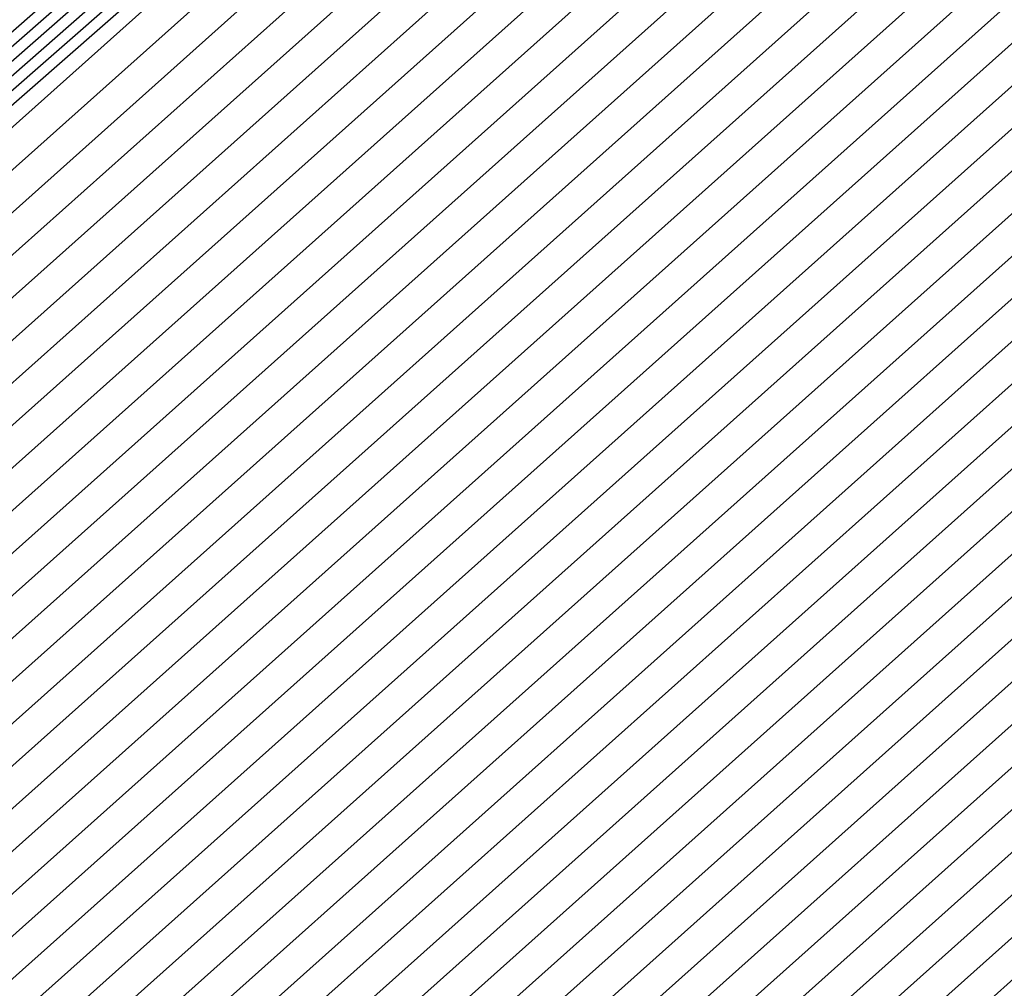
# Model space of a CAD drawing. Extents: x 3249832 to 3255657, y 13789405 to 13793316.
# Tile 898 of 1056: x 3253210.9247 to 3253210.9906, y 13791259.6079 to 13791259.6727. Entities that reach past the tile are written whole.
import ezdxf

# ---------------------------------------------------------------- set-up
doc = ezdxf.new("R2010")
doc.units = 0
doc.header["$LTSCALE"] = 100
doc.header["$MEASUREMENT"] = 0
for name, color, linetype in [('GRATIO_03231_CON', 1, 'CONTINUOUS'), ('GRATIO_0323_ICON', 1, 'CONTINUOUS'), ('TARGETS_EAST', 7, 'CONTINUOUS')]:
    doc.layers.add(name, color=color, linetype=linetype)

# ---------------------------------------------------------------- blocks, each defined once
blk = doc.blocks.new('Gratio_032316_contours')
at = {"layer": 'GRATIO_03231_CON', "color": 5, "linetype": 'Continuous', "flags": 128}
for points in [[(3253281.703867, 13791320.491041), (3253268.027588, 13791308.528072), (3253256.374954, 13791298.389654), (3253249.83265, 13791292.758707), (3253247.392273, 13791290.718163), (3253247.021649, 13791290.45095), (3253246.63032, 13791290.107823), (3253243.894709, 13791287.710827), (3253236.432955, 13791281.249833), (3253223.440304, 13791270.067378), (3253210.420408, 13791258.916665), (3253204.454031, 13791253.903573), (3253204.45403, 13791253.90357), (3253210.265496, 13791259.094286), (3253223.15342, 13791270.396274), (3253236.059978, 13791281.677323), (3253243.494674, 13791288.169109), (3253246.236293, 13791290.558915), (3253246.630942, 13791290.897916), (3253246.976878, 13791291.192818), (3253249.380962, 13791293.27243), (3253255.902209, 13791298.921086), (3253267.57241, 13791309.028745), (3253281.314456, 13791320.907856)], [(3253281.514374, 13791320.328701), (3253267.912464, 13791308.430798), (3253256.323186, 13791298.34753), (3253249.816433, 13791292.747232), (3253247.389307, 13791290.7178), (3253247.020703, 13791290.452026), (3253246.63065, 13791290.109934), (3253243.90369, 13791287.720489), (3253236.465497, 13791281.279891), (3253223.513867, 13791270.132741), (3253210.535079, 13791259.017233), (3253204.587539, 13791254.019969), (3253204.587538, 13791254.019968), (3253210.380657, 13791259.194295), (3253223.22789, 13791270.460601), (3253236.093697, 13791281.706031), (3253243.504926, 13791288.177315), (3253246.237927, 13791290.559532), (3253246.631434, 13791290.897348), (3253246.975681, 13791291.190435), (3253249.366914, 13791293.25849), (3253255.852885, 13791298.876217), (3253267.459724, 13791308.928789), (3253281.127076, 13791320.743256)], [(3253281.324881, 13791320.166363), (3253267.797344, 13791308.333522), (3253256.271417, 13791298.305406), (3253249.800217, 13791292.735756), (3253247.38634, 13791290.717438), (3253247.019758, 13791290.453103), (3253246.630979, 13791290.112045), (3253243.912671, 13791287.73015), (3253236.498039, 13791281.309949), (3253223.587429, 13791270.198103), (3253210.64975, 13791259.117804), (3253204.721046, 13791254.136365), (3253204.721046, 13791254.136365), (3253210.495817, 13791259.294303), (3253223.302356, 13791270.524924), (3253236.127417, 13791281.734739), (3253243.515178, 13791288.185521), (3253246.239562, 13791290.56015), (3253246.631926, 13791290.896781), (3253246.974483, 13791291.188052), (3253249.352866, 13791293.24455), (3253255.803561, 13791298.831348), (3253267.347038, 13791308.828835), (3253280.939697, 13791320.578654)], [(3253281.135387, 13791320.004024), (3253267.68222, 13791308.236247), (3253256.219649, 13791298.263283), (3253249.784, 13791292.72428), (3253247.383374, 13791290.717076), (3253247.018812, 13791290.454179), (3253246.631309, 13791290.114156), (3253243.921652, 13791287.739811), (3253236.530581, 13791281.340006), (3253223.660992, 13791270.263468), (3253210.76442, 13791259.218373), (3253204.854554, 13791254.25276), (3253204.854554, 13791254.252763), (3253210.610976, 13791259.394313), (3253223.376826, 13791270.589251), (3253236.161137, 13791281.763447), (3253243.52543, 13791288.193726), (3253246.241196, 13791290.560768), (3253246.632418, 13791290.896213), (3253246.973286, 13791291.185668), (3253249.338818, 13791293.230609), (3253255.754237, 13791298.786479), (3253267.234354, 13791308.728879), (3253280.752313, 13791320.414054)], [(3253267.451973, 13791308.041697), (3253256.116111, 13791298.179035), (3253249.751567, 13791292.701328), (3253247.377441, 13791290.716351), (3253247.016922, 13791290.456332), (3253246.631968, 13791290.118378), (3253243.939615, 13791287.759133), (3253236.595665, 13791281.400121), (3253223.808119, 13791270.394196), (3253210.993761, 13791259.419512), (3253205.121569, 13791254.485556), (3253205.12157, 13791254.485556), (3253210.841294, 13791259.59433), (3253223.525766, 13791270.717901), (3253236.228576, 13791281.820863), (3253243.545933, 13791288.210138), (3253246.244464, 13791290.562004), (3253246.633402, 13791290.895078), (3253246.970892, 13791291.180901), (3253249.310721, 13791293.202729), (3253255.655588, 13791298.696741), (3253267.008982, 13791308.528971)], [(3253267.336849, 13791307.944423), (3253256.064342, 13791298.136912), (3253249.73535, 13791292.689852), (3253247.374474, 13791290.715989), (3253247.015976, 13791290.457408), (3253246.632298, 13791290.120489), (3253243.948596, 13791287.768794), (3253236.628207, 13791281.430179), (3253223.881683, 13791270.459559), (3253211.108432, 13791259.520081), (3253205.255077, 13791254.601952), (3253205.255078, 13791254.601953), (3253210.956454, 13791259.694338), (3253223.600232, 13791270.782228), (3253236.262295, 13791281.84957), (3253243.556185, 13791288.218343), (3253246.246098, 13791290.562622), (3253246.633894, 13791290.89451), (3253246.969694, 13791291.178518), (3253249.296673, 13791293.188789), (3253255.606265, 13791298.651872), (3253266.896298, 13791308.429015)], [(3253267.221725, 13791307.847149), (3253256.012575, 13791298.094788), (3253249.719134, 13791292.678376), (3253247.371507, 13791290.715627), (3253247.015031, 13791290.458484), (3253246.632628, 13791290.1226), (3253243.957577, 13791287.778456), (3253236.66075, 13791281.460237), (3253223.955246, 13791270.524922), (3253211.223103, 13791259.62065), (3253205.388584, 13791254.718352), (3253205.388586, 13791254.718351), (3253211.071615, 13791259.794345), (3253223.674701, 13791270.846551), (3253236.296016, 13791281.878279), (3253243.566437, 13791288.226549), (3253246.247732, 13791290.56324), (3253246.634385, 13791290.893942), (3253246.968497, 13791291.176134), (3253249.282624, 13791293.174848), (3253255.55694, 13791298.607003), (3253266.783612, 13791308.329061)], [(3253267.106605, 13791307.749872), (3253255.960806, 13791298.052664), (3253249.702917, 13791292.6669), (3253247.368541, 13791290.715265), (3253247.014086, 13791290.459561), (3253246.632957, 13791290.124712), (3253243.966559, 13791287.788117), (3253236.693292, 13791281.490295), (3253224.02881, 13791270.590287), (3253211.337773, 13791259.72122), (3253205.522092, 13791254.834748), (3253205.522094, 13791254.834746), (3253211.186774, 13791259.894355), (3253223.749171, 13791270.910878), (3253236.329735, 13791281.906987), (3253243.576689, 13791288.234755), (3253246.249366, 13791290.563858), (3253246.634877, 13791290.893375), (3253246.9673, 13791291.173751), (3253249.268576, 13791293.160908), (3253255.507616, 13791298.562134), (3253266.670926, 13791308.229105)], [(3253266.876357, 13791307.555324), (3253255.857268, 13791297.968417), (3253249.670483, 13791292.643948), (3253247.362608, 13791290.71454), (3253247.012195, 13791290.461714), (3253246.633616, 13791290.128934), (3253243.984521, 13791287.807439), (3253236.758376, 13791281.55041), (3253224.175936, 13791270.721014), (3253211.567115, 13791259.922358), (3253205.789111, 13791255.067539), (3253205.78911, 13791255.067541), (3253211.417093, 13791260.094372), (3253223.898111, 13791271.039528), (3253236.397174, 13791281.964402), (3253243.597192, 13791288.251166), (3253246.252634, 13791290.565094), (3253246.635861, 13791290.892239), (3253246.964905, 13791291.168984), (3253249.240479, 13791293.133027), (3253255.408968, 13791298.472396), (3253266.445556, 13791308.029197)], [(3253266.761233, 13791307.458048), (3253255.8055, 13791297.926293), (3253249.654267, 13791292.632473), (3253247.359641, 13791290.714178), (3253247.011249, 13791290.46279), (3253246.633946, 13791290.131045), (3253243.993502, 13791287.8171), (3253236.790918, 13791281.580467), (3253224.2495, 13791270.786377), (3253211.681785, 13791260.022928), (3253205.922618, 13791255.183939), (3253205.922618, 13791255.183939), (3253211.532252, 13791260.19438), (3253223.972577, 13791271.103855), (3253236.430893, 13791281.993111), (3253243.607444, 13791288.259371), (3253246.254268, 13791290.565712), (3253246.636353, 13791290.891671), (3253246.963708, 13791291.166601), (3253249.226431, 13791293.119087), (3253255.359643, 13791298.427527), (3253266.33287, 13791307.929241)], [(3253266.64611, 13791307.360774), (3253255.753731, 13791297.884169), (3253249.63805, 13791292.620997), (3253247.356675, 13791290.713816), (3253247.010304, 13791290.463866), (3253246.634276, 13791290.133156), (3253244.002484, 13791287.826761), (3253236.82346, 13791281.610525), (3253224.323063, 13791270.85174), (3253211.796456, 13791260.123497), (3253206.056126, 13791255.300335), (3253206.056126, 13791255.300335), (3253211.647411, 13791260.294389), (3253224.047047, 13791271.168178), (3253236.464614, 13791282.021819), (3253243.617696, 13791288.267577), (3253246.255902, 13791290.566329), (3253246.636845, 13791290.891104), (3253246.962511, 13791291.164217), (3253249.212383, 13791293.105147), (3253255.310319, 13791298.382658), (3253266.220186, 13791307.829287)], [(3253266.530986, 13791307.263499), (3253255.701962, 13791297.842046), (3253249.621834, 13791292.609521), (3253247.353708, 13791290.713453), (3253247.009359, 13791290.464943), (3253246.634605, 13791290.135267), (3253244.011465, 13791287.836423), (3253236.856002, 13791281.640583), (3253224.396627, 13791270.917105), (3253211.911126, 13791260.224066), (3253206.189634, 13791255.416731), (3253206.189634, 13791255.416732), (3253211.762573, 13791260.394397), (3253224.121517, 13791271.232505), (3253236.498333, 13791282.050527), (3253243.627948, 13791288.275783), (3253246.257536, 13791290.566947), (3253246.637337, 13791290.890536), (3253246.961314, 13791291.161834), (3253249.198335, 13791293.091206), (3253255.260994, 13791298.337789), (3253266.1075, 13791307.729333)], [(3253266.300742, 13791307.068949), (3253255.598426, 13791297.757798), (3253249.5894, 13791292.586569), (3253247.347775, 13791290.712729), (3253247.007468, 13791290.467095), (3253246.635265, 13791290.139489), (3253244.029427, 13791287.855745), (3253236.921086, 13791281.700698), (3253224.543752, 13791271.047831), (3253212.140468, 13791260.425205), (3253206.456649, 13791255.649527), (3253206.45665, 13791255.649527), (3253211.992891, 13791260.594414), (3253224.270456, 13791271.361155), (3253236.565772, 13791282.107943), (3253243.648451, 13791288.292194), (3253246.260804, 13791290.568183), (3253246.638321, 13791290.889401), (3253246.958919, 13791291.157067), (3253249.170238, 13791293.063326), (3253255.162346, 13791298.248051), (3253265.88213, 13791307.529423)], [(3253266.185618, 13791306.971675), (3253255.546657, 13791297.715675), (3253249.573183, 13791292.575093), (3253247.344808, 13791290.712367), (3253247.006522, 13791290.468172), (3253246.635594, 13791290.141601), (3253244.038409, 13791287.865406), (3253236.953628, 13791281.730756), (3253224.617315, 13791271.113195), (3253212.255138, 13791260.525774), (3253206.590156, 13791255.765923), (3253206.590158, 13791255.765923), (3253212.10805, 13791260.694424), (3253224.344922, 13791271.425478), (3253236.599492, 13791282.136651), (3253243.658703, 13791288.3004), (3253246.262438, 13791290.568801), (3253246.638812, 13791290.888833), (3253246.957722, 13791291.154684), (3253249.15619, 13791293.049385), (3253255.113022, 13791298.203182), (3253265.769445, 13791307.429467)], [(3253266.070494, 13791306.874399), (3253255.494888, 13791297.673551), (3253249.556967, 13791292.563617), (3253247.341842, 13791290.712004), (3253247.005577, 13791290.469248), (3253246.635924, 13791290.143712), (3253244.04739, 13791287.875067), (3253236.98617, 13791281.760814), (3253224.690879, 13791271.178558), (3253212.369809, 13791260.626345), (3253206.723664, 13791255.882318), (3253206.723666, 13791255.88232), (3253212.22321, 13791260.794431), (3253224.419392, 13791271.489805), (3253236.633212, 13791282.165358), (3253243.668955, 13791288.308605), (3253246.264072, 13791290.569419), (3253246.639304, 13791290.888265), (3253246.956524, 13791291.1523), (3253249.142141, 13791293.035445), (3253255.063697, 13791298.158313), (3253265.656759, 13791307.329513)], [(3253265.955372, 13791306.777124), (3253255.44312, 13791297.631427), (3253249.54075, 13791292.552141), (3253247.338875, 13791290.711642), (3253247.004632, 13791290.470325), (3253246.636254, 13791290.145823), (3253244.056371, 13791287.884728), (3253237.018712, 13791281.790872), (3253224.764442, 13791271.243923), (3253212.48448, 13791260.726913), (3253206.857172, 13791255.998718), (3253206.857174, 13791255.998718), (3253212.338369, 13791260.894441), (3253224.493862, 13791271.554128), (3253236.666931, 13791282.194066), (3253243.679207, 13791288.316811), (3253246.265706, 13791290.570037), (3253246.639796, 13791290.887697), (3253246.955327, 13791291.149917), (3253249.128093, 13791293.021505), (3253255.014373, 13791298.113444), (3253265.544075, 13791307.229559)], [(3253265.725125, 13791306.582574), (3253255.339583, 13791297.54718), (3253249.508317, 13791292.52919), (3253247.332942, 13791290.710918), (3253247.002741, 13791290.472477), (3253246.636913, 13791290.150045), (3253244.074334, 13791287.904051), (3253237.083796, 13791281.850986), (3253224.911569, 13791271.374649), (3253212.713817, 13791260.928053), (3253207.124191, 13791256.23151), (3253207.12419, 13791256.231511), (3253212.568689, 13791261.094458), (3253224.642801, 13791271.682782), (3253236.73437, 13791282.251483), (3253243.69971, 13791288.333222), (3253246.268975, 13791290.571273), (3253246.64078, 13791290.886562), (3253246.952933, 13791291.14515), (3253249.099997, 13791292.993624), (3253254.915725, 13791298.023706), (3253265.318703, 13791307.029649)], [(3253265.610003, 13791306.4853), (3253255.287814, 13791297.505056), (3253249.4921, 13791292.517714), (3253247.329976, 13791290.710555), (3253247.001795, 13791290.473554), (3253246.637243, 13791290.152156), (3253244.083315, 13791287.913712), (3253237.116338, 13791281.881044), (3253224.985132, 13791271.440014), (3253212.828488, 13791261.028621), (3253207.257698, 13791256.34791), (3253207.257698, 13791256.347908), (3253212.683849, 13791261.194466), (3253224.717267, 13791271.747105), (3253236.76809, 13791282.28019), (3253243.709962, 13791288.341428), (3253246.270609, 13791290.571891), (3253246.641272, 13791290.885994), (3253246.951735, 13791291.142767), (3253249.085948, 13791292.979684), (3253254.8664, 13791297.978837), (3253265.206019, 13791306.929695)], [(3253265.494879, 13791306.388026), (3253255.236046, 13791297.462932), (3253249.475884, 13791292.506238), (3253247.327009, 13791290.710193), (3253247.00085, 13791290.47463), (3253246.637572, 13791290.154267), (3253244.092296, 13791287.923373), (3253237.14888, 13791281.911102), (3253225.058696, 13791271.505377), (3253212.943158, 13791261.12919), (3253207.391206, 13791256.464306), (3253207.391205, 13791256.464306), (3253212.799008, 13791261.294475), (3253224.791737, 13791271.811432), (3253236.80181, 13791282.308898), (3253243.720214, 13791288.349633), (3253246.272243, 13791290.572509), (3253246.641764, 13791290.885427), (3253246.950538, 13791291.140383), (3253249.0719, 13791292.965744), (3253254.817076, 13791297.933968), (3253265.093333, 13791306.829739)], [(3253265.379755, 13791306.290749), (3253255.184277, 13791297.420809), (3253249.459667, 13791292.494762), (3253247.324043, 13791290.709831), (3253246.999905, 13791290.475706), (3253246.637902, 13791290.156378), (3253244.101277, 13791287.933034), (3253237.181422, 13791281.94116), (3253225.132259, 13791271.570741), (3253213.057829, 13791261.229761), (3253207.524713, 13791256.580702), (3253207.524713, 13791256.580701), (3253212.914167, 13791261.394483), (3253224.866207, 13791271.875755), (3253236.83553, 13791282.337607), (3253243.730466, 13791288.357839), (3253246.273877, 13791290.573126), (3253246.642256, 13791290.884859), (3253246.949341, 13791291.138), (3253249.057852, 13791292.951803), (3253254.767752, 13791297.889098), (3253264.980647, 13791306.729784)], [(3253265.149509, 13791306.096201), (3253255.08074, 13791297.336561), (3253249.427234, 13791292.47181), (3253247.31811, 13791290.709106), (3253246.998014, 13791290.477859), (3253246.638561, 13791290.160601), (3253244.11924, 13791287.952356), (3253237.246506, 13791282.001275), (3253225.279384, 13791271.701467), (3253213.28717, 13791261.430898), (3253207.791729, 13791256.813497), (3253207.791729, 13791256.813496), (3253213.144488, 13791261.5945), (3253225.015147, 13791272.004405), (3253236.902969, 13791282.395022), (3253243.750969, 13791288.37425), (3253246.277145, 13791290.574362), (3253246.643239, 13791290.883724), (3253246.946946, 13791291.133233), (3253249.029755, 13791292.923923), (3253254.669103, 13791297.799361), (3253264.755277, 13791306.529875)], [(3253265.034385, 13791305.998925), (3253255.028971, 13791297.294438), (3253249.411017, 13791292.460334), (3253247.315143, 13791290.708744), (3253246.997068, 13791290.478935), (3253246.638891, 13791290.162712), (3253244.128221, 13791287.962018), (3253237.279049, 13791282.031333), (3253225.352948, 13791271.766832), (3253213.401841, 13791261.531469), (3253207.925236, 13791256.929893), (3253207.925237, 13791256.929894), (3253213.259647, 13791261.694508), (3253225.089613, 13791272.068732), (3253236.936688, 13791282.42373), (3253243.761221, 13791288.382456), (3253246.278779, 13791290.57498), (3253246.643731, 13791290.883156), (3253246.945749, 13791291.130849), (3253249.015707, 13791292.909983), (3253254.619779, 13791297.754491), (3253264.642591, 13791306.42992)], [(3253264.919264, 13791305.901651), (3253254.977202, 13791297.252314), (3253249.3948, 13791292.448858), (3253247.312176, 13791290.708382), (3253246.996123, 13791290.480012), (3253246.639221, 13791290.164823), (3253244.137203, 13791287.971679), (3253237.311591, 13791282.06139), (3253225.426511, 13791271.832195), (3253213.516511, 13791261.632038), (3253208.058744, 13791257.046289), (3253208.058745, 13791257.04629), (3253213.374806, 13791261.794518), (3253225.164083, 13791272.133057), (3253236.970408, 13791282.452439), (3253243.771473, 13791288.390661), (3253246.280413, 13791290.575598), (3253246.644223, 13791290.882588), (3253246.944552, 13791291.128466), (3253249.001658, 13791292.896042), (3253254.570455, 13791297.709622), (3253264.529907, 13791306.329965)], [(3253264.80414, 13791305.804376), (3253254.925434, 13791297.21019), (3253249.378584, 13791292.437382), (3253247.30921, 13791290.70802), (3253246.995178, 13791290.481088), (3253246.63955, 13791290.166934), (3253244.146184, 13791287.98134), (3253237.344133, 13791282.091448), (3253225.500075, 13791271.89756), (3253213.631182, 13791261.732606), (3253208.192251, 13791257.162689), (3253208.192253, 13791257.162687), (3253213.489966, 13791261.894525), (3253225.238552, 13791272.197382), (3253237.004128, 13791282.481146), (3253243.781725, 13791288.398867), (3253246.282047, 13791290.576216), (3253246.644715, 13791290.88202), (3253246.943355, 13791291.126083), (3253248.98761, 13791292.882102), (3253254.521131, 13791297.664754), (3253264.417221, 13791306.230011)], [(3253264.573894, 13791305.609826), (3253254.821897, 13791297.125943), (3253249.34615, 13791292.414431), (3253247.303277, 13791290.707295), (3253246.993287, 13791290.483241), (3253246.640209, 13791290.171156), (3253244.164146, 13791288.000663), (3253237.409217, 13791282.151563), (3253225.647202, 13791272.028285), (3253213.860523, 13791261.933746), (3253208.459267, 13791257.395481), (3253208.459267, 13791257.395482), (3253213.720284, 13791262.094543), (3253225.387492, 13791272.326032), (3253237.071567, 13791282.538562), (3253243.802228, 13791288.415278), (3253246.285315, 13791290.577452), (3253246.645699, 13791290.880885), (3253246.94096, 13791291.121316), (3253248.959514, 13791292.854222), (3253254.422482, 13791297.575015), (3253264.191851, 13791306.030101)], [(3253264.45877, 13791305.512552), (3253254.770128, 13791297.083819), (3253249.329934, 13791292.402955), (3253247.30031, 13791290.706933), (3253246.992341, 13791290.484317), (3253246.640539, 13791290.173268), (3253244.173127, 13791288.010324), (3253237.441759, 13791282.181621), (3253225.720765, 13791272.09365), (3253213.975194, 13791262.034314), (3253208.592778, 13791257.51188), (3253208.592775, 13791257.511878), (3253213.835445, 13791262.194552), (3253225.461958, 13791272.390357), (3253237.105286, 13791282.56727), (3253243.81248, 13791288.423484), (3253246.286949, 13791290.57807), (3253246.646191, 13791290.880317), (3253246.939763, 13791291.118932), (3253248.945465, 13791292.840281), (3253254.373158, 13791297.530146), (3253264.079166, 13791305.930146)], [(3253264.343648, 13791305.415276), (3253254.71836, 13791297.041695), (3253249.313717, 13791292.391479), (3253247.297344, 13791290.706571), (3253246.991396, 13791290.485394), (3253246.640869, 13791290.175379), (3253244.182109, 13791288.019985), (3253237.474301, 13791282.211679), (3253225.794328, 13791272.159013), (3253214.089865, 13791262.134885), (3253208.726286, 13791257.628276), (3253208.726283, 13791257.628275), (3253213.950605, 13791262.29456), (3253225.536428, 13791272.454682), (3253237.139007, 13791282.595978), (3253243.822732, 13791288.43169), (3253246.288583, 13791290.578688), (3253246.646683, 13791290.87975), (3253246.938566, 13791291.116549), (3253248.931417, 13791292.826341), (3253254.323834, 13791297.485277), (3253263.96648, 13791305.830192)], [(3253264.228524, 13791305.318001), (3253254.666591, 13791296.999572), (3253249.2975, 13791292.380003), (3253247.294377, 13791290.706208), (3253246.990451, 13791290.48647), (3253246.641198, 13791290.17749), (3253244.19109, 13791288.029646), (3253237.506843, 13791282.241737), (3253225.867892, 13791272.224376), (3253214.204535, 13791262.235454), (3253208.859793, 13791257.744672), (3253208.859791, 13791257.744673), (3253214.065764, 13791262.394569), (3253225.610898, 13791272.519009), (3253237.172726, 13791282.624686), (3253243.832984, 13791288.439895), (3253246.290217, 13791290.579306), (3253246.647175, 13791290.879182), (3253246.937368, 13791291.114165), (3253248.917369, 13791292.812401), (3253254.27451, 13791297.440408), (3253263.853796, 13791305.730237)], [(3253263.998279, 13791305.123451), (3253254.563054, 13791296.915324), (3253249.265067, 13791292.357051), (3253247.288444, 13791290.705484), (3253246.98856, 13791290.488623), (3253246.641858, 13791290.181712), (3253244.209052, 13791288.048968), (3253237.571927, 13791282.301851), (3253226.015019, 13791272.355104), (3253214.433876, 13791262.436593), (3253209.126809, 13791257.977468), (3253209.126807, 13791257.977466), (3253214.296083, 13791262.594587), (3253225.759837, 13791272.647659), (3253237.240165, 13791282.682102), (3253243.853487, 13791288.456307), (3253246.293485, 13791290.580541), (3253246.648158, 13791290.878047), (3253246.934974, 13791291.109399), (3253248.889272, 13791292.78452), (3253254.175861, 13791297.35067), (3253263.628424, 13791305.530326)], [(3253263.883155, 13791305.026177), (3253254.511285, 13791296.873201), (3253249.24885, 13791292.345575), (3253247.285477, 13791290.705122), (3253246.987614, 13791290.489699), (3253246.642187, 13791290.183823), (3253244.218034, 13791288.05863), (3253237.60447, 13791282.331909), (3253226.08858, 13791272.420468), (3253214.548547, 13791262.537162), (3253209.260316, 13791258.093864), (3253209.260315, 13791258.093863), (3253214.411242, 13791262.694594), (3253225.834303, 13791272.711984), (3253237.273884, 13791282.71081), (3253243.863739, 13791288.464512), (3253246.295119, 13791290.581159), (3253246.64865, 13791290.877479), (3253246.933777, 13791291.107015), (3253248.875224, 13791292.77058), (3253254.126537, 13791297.305801), (3253263.51574, 13791305.430372)], [(3253263.768031, 13791304.928903), (3253254.459517, 13791296.831077), (3253249.232634, 13791292.334099), (3253247.282511, 13791290.704759), (3253246.986669, 13791290.490776), (3253246.642517, 13791290.185934), (3253244.227015, 13791288.068291), (3253237.637011, 13791282.361967), (3253226.162144, 13791272.485831), (3253214.663218, 13791262.637731), (3253209.393824, 13791258.21026), (3253209.393823, 13791258.210261), (3253214.526403, 13791262.794604), (3253225.908773, 13791272.776309), (3253237.307605, 13791282.739518), (3253243.873991, 13791288.472718), (3253246.296754, 13791290.581777), (3253246.649142, 13791290.876911), (3253246.932579, 13791291.104632), (3253248.861175, 13791292.756639), (3253254.077212, 13791297.260932), (3253263.403054, 13791305.330417)], [(3253263.652909, 13791304.831626), (3253254.407748, 13791296.788953), (3253249.216417, 13791292.322623), (3253247.279544, 13791290.704397), (3253246.985724, 13791290.491852), (3253246.642847, 13791290.188045), (3253244.235996, 13791288.077952), (3253237.669553, 13791282.392025), (3253226.235707, 13791272.551194), (3253214.777888, 13791262.738301), (3253209.527331, 13791258.326659), (3253209.527331, 13791258.326658), (3253214.641562, 13791262.894612), (3253225.983243, 13791272.840634), (3253237.341324, 13791282.768226), (3253243.884243, 13791288.480923), (3253246.298388, 13791290.582395), (3253246.649634, 13791290.876343), (3253246.931382, 13791291.102248), (3253248.847127, 13791292.742699), (3253254.027888, 13791297.216063), (3253263.290368, 13791305.230462)], [(3253226.382834, 13791272.681922), (3253215.00723, 13791262.939439), (3253209.794347, 13791258.559451), (3253209.794347, 13791258.559452), (3253214.871881, 13791263.094629), (3253226.132183, 13791272.969284)], [(3253226.456398, 13791272.747287), (3253215.1219, 13791263.040009), (3253209.927854, 13791258.675849), (3253209.927855, 13791258.675849), (3253214.98704, 13791263.194638), (3253226.206649, 13791273.03361)], [(3253226.529961, 13791272.81265), (3253215.236571, 13791263.140578), (3253210.061362, 13791258.792247), (3253210.061363, 13791258.792246), (3253215.102201, 13791263.294646), (3253226.281118, 13791273.097935)], [(3253226.603525, 13791272.878012), (3253215.351241, 13791263.241147), (3253210.194873, 13791258.908643), (3253210.194871, 13791258.908643), (3253215.217361, 13791263.394654), (3253226.355588, 13791273.16226)], [(3253226.750651, 13791273.00874), (3253215.580581, 13791263.442286), (3253210.461888, 13791259.141436), (3253210.461887, 13791259.141437), (3253215.447679, 13791263.594671), (3253226.504528, 13791273.29091)], [(3253226.824215, 13791273.074105), (3253215.695251, 13791263.542855), (3253210.595396, 13791259.257834), (3253210.595395, 13791259.257834), (3253215.562839, 13791263.69468), (3253226.578994, 13791273.355235)], [(3253226.897776, 13791273.139468), (3253215.809922, 13791263.643426), (3253210.728904, 13791259.37423), (3253210.728903, 13791259.374231), (3253215.677998, 13791263.794688), (3253226.653464, 13791273.41956)]]:
    blk.add_lwpolyline(points, dxfattribs=at)
at = {"layer": 'GRATIO_0323_ICON', "color": 7, "linetype": 'Continuous', "flags": 128}
for points in [[(3253280.945894, 13791319.841684), (3253267.567096, 13791308.138973), (3253256.16788, 13791298.221159), (3253249.767783, 13791292.712804), (3253247.380407, 13791290.716714), (3253247.017867, 13791290.455255), (3253246.631639, 13791290.116267), (3253243.930634, 13791287.749472), (3253236.563123, 13791281.370064), (3253223.734556, 13791270.328831), (3253210.879091, 13791259.318942), (3253204.988061, 13791254.36916), (3253204.988062, 13791254.369158), (3253210.726135, 13791259.49432), (3253223.451296, 13791270.653578), (3253236.194856, 13791281.792155), (3253243.535681, 13791288.201932), (3253246.24283, 13791290.561386), (3253246.63291, 13791290.895645), (3253246.972089, 13791291.183285), (3253249.324769, 13791293.216669), (3253255.704912, 13791298.74161), (3253267.121668, 13791308.628925), (3253280.564934, 13791320.249454)], [(3253266.991481, 13791307.652598), (3253255.909037, 13791298.01054), (3253249.6867, 13791292.655425), (3253247.365574, 13791290.714902), (3253247.01314, 13791290.460637), (3253246.633287, 13791290.126823), (3253243.97554, 13791287.797778), (3253236.725834, 13791281.520353), (3253224.102373, 13791270.655649), (3253211.452444, 13791259.821789), (3253205.655603, 13791254.951144), (3253205.655602, 13791254.951144), (3253211.301934, 13791259.994362), (3253223.823641, 13791270.975201), (3253236.363455, 13791281.935695), (3253243.58694, 13791288.24296), (3253246.251, 13791290.564476), (3253246.635369, 13791290.892807), (3253246.966103, 13791291.171368), (3253249.254528, 13791293.146968), (3253255.458291, 13791298.517265), (3253266.558242, 13791308.129151)], [(3253266.415864, 13791307.166223), (3253255.650194, 13791297.799922), (3253249.605617, 13791292.598045), (3253247.350742, 13791290.713091), (3253247.008413, 13791290.466019), (3253246.634935, 13791290.137378), (3253244.020446, 13791287.846084), (3253236.888544, 13791281.670641), (3253224.470188, 13791270.982468), (3253212.025797, 13791260.324637), (3253206.323141, 13791255.533131), (3253206.323142, 13791255.53313), (3253211.877732, 13791260.494407), (3253224.195986, 13791271.296828), (3253236.532053, 13791282.079234), (3253243.6382, 13791288.283988), (3253246.25917, 13791290.567565), (3253246.637829, 13791290.889968), (3253246.960116, 13791291.15945), (3253249.184286, 13791293.077266), (3253255.21167, 13791298.29292), (3253265.994814, 13791307.629377)], [(3253265.840248, 13791306.67985), (3253255.391351, 13791297.589303), (3253249.524534, 13791292.540666), (3253247.335909, 13791290.71128), (3253247.003686, 13791290.471401), (3253246.636583, 13791290.147934), (3253244.065352, 13791287.894389), (3253237.051254, 13791281.820929), (3253224.838006, 13791271.309286), (3253212.59915, 13791260.827482), (3253206.990679, 13791256.115114), (3253206.990682, 13791256.115115), (3253212.45353, 13791260.994449), (3253224.568332, 13791271.618455), (3253236.700651, 13791282.222775), (3253243.689459, 13791288.325016), (3253246.267341, 13791290.570655), (3253246.640288, 13791290.88713), (3253246.95413, 13791291.147533), (3253249.114045, 13791293.007565), (3253254.965049, 13791298.068575), (3253265.431389, 13791307.129603)], [(3253265.264633, 13791306.193475), (3253255.132509, 13791297.378685), (3253249.44345, 13791292.483286), (3253247.321076, 13791290.709469), (3253246.998959, 13791290.476783), (3253246.638232, 13791290.15849), (3253244.110259, 13791287.942695), (3253237.213964, 13791281.971218), (3253225.205823, 13791271.636104), (3253213.172499, 13791261.33033), (3253207.658221, 13791256.697101), (3253207.658221, 13791256.697099), (3253213.029327, 13791261.494493), (3253224.940677, 13791271.940082), (3253236.869249, 13791282.366314), (3253243.740718, 13791288.366045), (3253246.275511, 13791290.573744), (3253246.642748, 13791290.884291), (3253246.948144, 13791291.135616), (3253249.043803, 13791292.937863), (3253254.718428, 13791297.84423), (3253264.867963, 13791306.62983)], [(3253264.689016, 13791305.7071), (3253254.873665, 13791297.168066), (3253249.362367, 13791292.425906), (3253247.306243, 13791290.707657), (3253246.994232, 13791290.482165), (3253246.63988, 13791290.169045), (3253244.155165, 13791287.991001), (3253237.376675, 13791282.121506), (3253225.573638, 13791271.962922), (3253213.745853, 13791261.833177), (3253208.325759, 13791257.279085), (3253208.325759, 13791257.279085), (3253213.605125, 13791261.994535), (3253225.313022, 13791272.261707), (3253237.037847, 13791282.509854), (3253243.791977, 13791288.407073), (3253246.283681, 13791290.576834), (3253246.645207, 13791290.881453), (3253246.942157, 13791291.123699), (3253248.973562, 13791292.868162), (3253254.471807, 13791297.619884), (3253264.304535, 13791306.130056)], [(3253264.113401, 13791305.220727), (3253254.614823, 13791296.957448), (3253249.281284, 13791292.368527), (3253247.291411, 13791290.705846), (3253246.989505, 13791290.487546), (3253246.641528, 13791290.179601), (3253244.200071, 13791288.039307), (3253237.539385, 13791282.271795), (3253225.941455, 13791272.289741), (3253214.319206, 13791262.336023), (3253208.993301, 13791257.861068), (3253208.993299, 13791257.86107), (3253214.180923, 13791262.494577), (3253225.685367, 13791272.583334), (3253237.206446, 13791282.653394), (3253243.843236, 13791288.448101), (3253246.291851, 13791290.579923), (3253246.647666, 13791290.878614), (3253246.936171, 13791291.111782), (3253248.90332, 13791292.79846), (3253254.225185, 13791297.395539), (3253263.74111, 13791305.630282)], [(3253226.309271, 13791272.616559), (3253214.892559, 13791262.83887), (3253209.660839, 13791258.443055), (3253209.660839, 13791258.443054), (3253214.756722, 13791262.994621), (3253226.057713, 13791272.904959)], [(3253226.677088, 13791272.943377), (3253215.465912, 13791263.341718), (3253210.328381, 13791259.02504), (3253210.328379, 13791259.02504), (3253215.33252, 13791263.494663), (3253226.430058, 13791273.226585)]]:
    blk.add_lwpolyline(points, dxfattribs=at)

msp = doc.modelspace()

# ---------------------------------------------------------------- block references
at = {"layer": 'TARGETS_EAST'}
msp.add_blockref('Gratio_032316_contours', (0, 0), dxfattribs=at)

doc.saveas('drawing.dxf')
